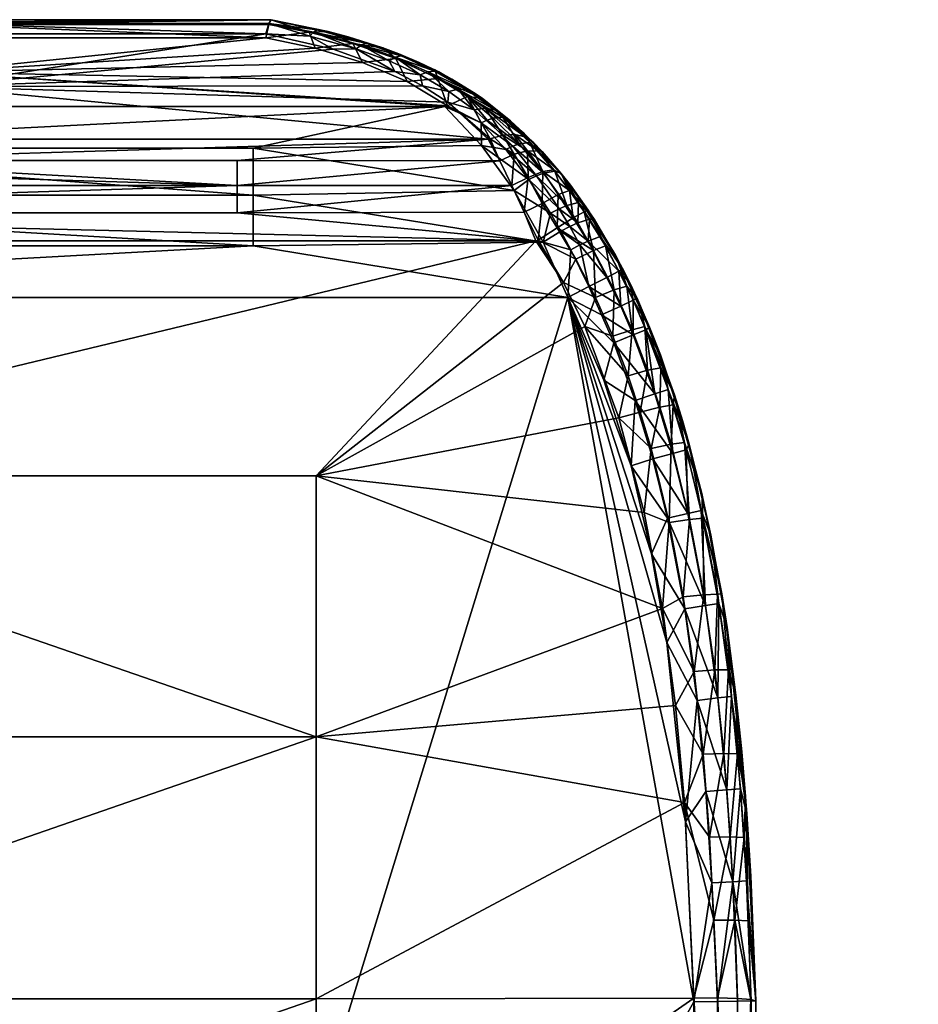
# Model space of a CAD drawing. Header units: metres. Extents: x -0.339 to 0.339, y -0.348 to 0.285.
# Tile 534 of 656: x -0.289 to -0.24, y 0.08 to 0.134. Entities that reach past the tile are written whole.
import ezdxf

# ---------------------------------------------------------------- set-up
doc = ezdxf.new("R2010")
doc.units = ezdxf.units.M
doc.header["$LTSCALE"] = 0.001
doc.header["$MEASUREMENT"] = 0

msp = doc.modelspace()

# ---------------------------------------------------------------- meshes
mesh = msp.add_polyface()
corners = [(-0.275832, 0.133233, 0.690712), (-0.311884, 0.133233, 0.690712), (-0.294162, 0.130332, 0.694219), (-0.311187, 0.126944, 0.678937), (-0.276529, 0.124346, 0.677665), (-0.324184, 0.124346, 0.677665), (-0.306855, 0.121559, 0.676889), (-0.276529, 0.121559, 0.676889), (-0.322631, 0.126264, 0.698757), (-0.322631, 0.124891, 0.699556), (-0.277416, 0.124891, 0.699556), (-0.312042, 0.133754, 0.685507), (-0.293858, 0.133753, 0.685506), (-0.311884, 0.133014, 0.684401), (-0.26598, 0.129232, 0.680629), (-0.321736, 0.129232, 0.680629), (-0.328516, 0.118726, 0.676634), (-0.312172, 0.134013, 0.688545), (-0.312038, 0.133811, 0.689698), (-0.293858, 0.133812, 0.689696), (-0.260974, 0.121843, 0.700271), (-0.324687, 0.123387, 0.700067), (-0.326742, 0.121843, 0.700271), (-0.312175, 0.134013, 0.686856), (-0.312175, 0.134013, 0.688487), (-0.293858, 0.134013, 0.687677), (-0.312172, 0.134013, 0.688545), (-0.315285, 0.133316, 0.689833), (-0.312038, 0.133811, 0.689698), (-0.315585, 0.132395, 0.691725), (-0.275832, 0.133014, 0.684401), (-0.311884, 0.133233, 0.690712), (-0.275832, 0.133233, 0.690712), (-0.318997, 0.131152, 0.693227), (-0.314859, 0.132969, 0.690944), (-0.311884, 0.133233, 0.690712), (-0.312042, 0.133754, 0.685507), (-0.314994, 0.133373, 0.685634), (-0.312173, 0.134013, 0.686809), (-0.312173, 0.134013, 0.686809), (-0.275543, 0.134013, 0.686809), (-0.312175, 0.134013, 0.688487), (-0.312175, 0.134013, 0.686856), (-0.315328, 0.133362, 0.686259), (-0.311884, 0.133014, 0.684401), (-0.314611, 0.132438, 0.683827), (-0.32053, 0.130363, 0.694181), (-0.315079, 0.133196, 0.690408), (-0.302079, 0.126264, 0.698757), (-0.312175, 0.134013, 0.688487), (-0.3164, 0.133078, 0.68952), (-0.312175, 0.134013, 0.686856), (-0.315328, 0.133362, 0.686259), (-0.312172, 0.134013, 0.688545), (-0.312173, 0.134013, 0.686809), (-0.275543, 0.134013, 0.686809), (-0.321736, 0.129232, 0.680629), (-0.321884, 0.129268, 0.680664), (-0.294138, 0.131123, 0.682515), (-0.311884, 0.133014, 0.684401), (-0.275832, 0.133014, 0.684401), (-0.314611, 0.132438, 0.683827), (-0.319704, 0.130592, 0.681986), (-0.31724, 0.131646, 0.683037), (-0.3219, 0.129475, 0.695255)]
mesh.append_faces([[corners[k] for k in face] for face in [(0, 1, 2, 2), (3, 4, 5, 5), (6, 5, 7, 7), (8, 9, 10, 10), (11, 12, 13, 13), (14, 3, 15, 15), (16, 6, 7, 7), (17, 18, 19, 19), (20, 21, 22, 22), (23, 24, 25, 25), (26, 27, 28, 28), (1, 29, 2, 2), (9, 21, 10, 10), (30, 13, 12, 12), (31, 32, 19, 19), (29, 33, 2, 2), (28, 34, 35, 35), (36, 37, 38, 38), (39, 40, 11, 11), (18, 31, 19, 19), (41, 42, 43, 43), (44, 45, 36, 36), (33, 46, 2, 2), (27, 47, 28, 28), (48, 8, 10, 10), (49, 50, 26, 26), (51, 38, 52, 52), (24, 53, 25, 25), (54, 23, 25, 25), (55, 54, 25, 25), (56, 57, 58, 58), (59, 60, 58, 58), (61, 59, 58, 58), (57, 62, 58, 58), (62, 63, 58, 58), (63, 61, 58, 58), (46, 64, 2, 2)]])
mesh = msp.add_polyface()
corners = [(-0.270518, 0.131661, 0.683052), (-0.268055, 0.130614, 0.682008), (-0.294138, 0.131123, 0.682515), (-0.275832, 0.133233, 0.690712), (-0.27341, 0.133102, 0.690784), (-0.275677, 0.133812, 0.689697), (-0.302079, 0.126264, 0.698757), (-0.277416, 0.124891, 0.699556), (-0.277416, 0.126264, 0.698757), (-0.328516, 0.118726, 0.676634), (-0.276529, 0.121559, 0.676889), (-0.259199, 0.118726, 0.676634), (-0.324687, 0.123387, 0.700067), (-0.260974, 0.121843, 0.700271), (-0.277416, 0.123387, 0.700067), (-0.312172, 0.134013, 0.688545), (-0.275544, 0.134013, 0.688545), (-0.293858, 0.134013, 0.687677), (-0.324117, 0.127431, 0.697725), (-0.263598, 0.127431, 0.697725), (-0.294162, 0.130332, 0.694219), (-0.324117, 0.127431, 0.697725), (-0.263598, 0.127431, 0.697725), (-0.324184, 0.124346, 0.677665), (-0.276529, 0.124346, 0.677665), (-0.312042, 0.133754, 0.685507), (-0.275543, 0.134013, 0.686809), (-0.293858, 0.133753, 0.685506), (-0.275544, 0.134013, 0.688545), (-0.312172, 0.134013, 0.688545), (-0.293858, 0.133812, 0.689696), (-0.272119, 0.132392, 0.691729), (-0.275832, 0.133233, 0.690712), (-0.265832, 0.129268, 0.680664), (-0.273204, 0.133331, 0.690249), (-0.275544, 0.134013, 0.688545), (-0.273011, 0.133456, 0.689674), (-0.272411, 0.133368, 0.686264), (-0.273445, 0.133327, 0.685103), (-0.275543, 0.134013, 0.686809), (-0.275832, 0.133014, 0.684401), (-0.27312, 0.132442, 0.683831), (-0.275674, 0.133753, 0.685505), (-0.275832, 0.133014, 0.684401), (-0.26598, 0.129232, 0.680629), (-0.275541, 0.134013, 0.686856), (-0.275541, 0.134013, 0.688487), (-0.275541, 0.134013, 0.688487), (-0.275541, 0.134013, 0.686856), (-0.275543, 0.134013, 0.686809), (-0.321736, 0.129232, 0.680629), (-0.275677, 0.133812, 0.689697), (-0.275832, 0.133233, 0.690712), (-0.275674, 0.133753, 0.685505), (-0.275832, 0.133014, 0.684401), (-0.268735, 0.13116, 0.693218), (-0.267202, 0.130372, 0.69417), (-0.276529, 0.126944, 0.678937), (-0.311187, 0.126944, 0.678937), (-0.26598, 0.129232, 0.680629)]
mesh.append_faces([[corners[k] for k in face] for face in [(0, 1, 2, 2), (3, 4, 5, 5), (6, 7, 8, 8), (9, 10, 11, 11), (12, 13, 14, 14), (15, 16, 17, 17), (18, 6, 19, 19), (20, 21, 22, 22), (10, 23, 24, 24), (25, 26, 27, 27), (19, 6, 8, 8), (28, 29, 30, 30), (31, 32, 20, 20), (12, 14, 7, 7), (33, 2, 1, 1), (4, 34, 5, 5), (35, 5, 36, 36), (37, 38, 39, 39), (40, 41, 2, 2), (41, 0, 2, 2), (42, 39, 38, 38), (43, 42, 38, 38), (33, 44, 2, 2), (45, 37, 39, 39), (46, 35, 36, 36), (16, 47, 17, 17), (48, 17, 47, 47), (48, 49, 17, 17), (50, 2, 44, 44), (28, 30, 51, 51), (52, 51, 30, 30), (26, 53, 27, 27), (54, 27, 53, 53), (55, 31, 20, 20), (56, 55, 20, 20), (57, 58, 59, 59), (57, 24, 58, 58)]])
mesh = msp.add_polyface()
corners = [(-0.271303, 0.133075, 0.689524), (-0.269297, 0.132434, 0.690211), (-0.269399, 0.13247, 0.685465), (-0.269399, 0.13247, 0.685465), (-0.271045, 0.132702, 0.684497), (-0.272411, 0.133368, 0.686264), (-0.273445, 0.133327, 0.685103), (-0.272411, 0.133368, 0.686264), (-0.275832, 0.133233, 0.690712), (-0.272119, 0.132392, 0.691729), (-0.27341, 0.133102, 0.690784), (-0.273011, 0.133456, 0.689674), (-0.27032, 0.132719, 0.690508), (-0.271303, 0.133075, 0.689524), (-0.27312, 0.132442, 0.683831), (-0.275832, 0.133014, 0.684401), (-0.275541, 0.134013, 0.688487), (-0.270861, 0.132405, 0.691621), (-0.270581, 0.132618, 0.691086), (-0.273204, 0.133331, 0.690249), (-0.294162, 0.130332, 0.694219), (-0.263598, 0.127431, 0.697725), (-0.26582, 0.129478, 0.695251), (-0.268735, 0.13116, 0.693218), (-0.275541, 0.134013, 0.688487), (-0.275541, 0.134013, 0.686856), (-0.270518, 0.131661, 0.683052), (-0.269297, 0.132434, 0.690211), (-0.268383, 0.132021, 0.691287), (-0.268676, 0.131875, 0.683702), (-0.275677, 0.133812, 0.689697), (-0.268706, 0.131947, 0.691868), (-0.269053, 0.131753, 0.692402), (-0.263956, 0.127095, 0.679029), (-0.262167, 0.124602, 0.677765), (-0.276529, 0.126944, 0.678937), (-0.276529, 0.124346, 0.677665), (-0.26057, 0.121772, 0.67693), (-0.276529, 0.121559, 0.676889), (-0.261619, 0.123417, 0.70006), (-0.262282, 0.124889, 0.699557), (-0.277416, 0.123387, 0.700067), (-0.277416, 0.124891, 0.699556), (-0.262953, 0.126243, 0.698772), (-0.277416, 0.126264, 0.698757), (-0.267202, 0.130372, 0.69417)]
mesh.append_faces([[corners[k] for k in face] for face in [(0, 1, 2, 2), (3, 4, 5, 5), (5, 4, 6, 6), (7, 0, 2, 2), (8, 9, 10, 10), (11, 12, 13, 13), (14, 6, 4, 4), (14, 15, 6, 6), (16, 11, 13, 13), (17, 18, 19, 19), (20, 21, 22, 22), (9, 23, 17, 17), (24, 0, 7, 7), (12, 19, 18, 18), (25, 24, 7, 7), (14, 4, 26, 26), (13, 12, 27, 27), (28, 27, 12, 12), (28, 12, 18, 18), (4, 3, 29, 29), (4, 29, 26, 26), (30, 19, 11, 11), (11, 19, 12, 12), (10, 17, 19, 19), (10, 9, 17, 17), (31, 18, 32, 32), (28, 18, 31, 31), (33, 34, 35, 35), (35, 34, 36, 36), (37, 38, 36, 36), (17, 23, 32, 32), (17, 32, 18, 18), (39, 40, 41, 41), (42, 43, 44, 44), (40, 43, 42, 42), (41, 40, 42, 42), (45, 20, 22, 22)]])
mesh = msp.add_polyface()
corners = [(-0.267344, 0.130974, 0.693333), (-0.269053, 0.131753, 0.692402), (-0.268735, 0.13116, 0.693218), (-0.266356, 0.130784, 0.682664), (-0.268676, 0.131875, 0.683702), (-0.266531, 0.131253, 0.684419), (-0.266526, 0.131174, 0.692214), (-0.268706, 0.131947, 0.691868), (-0.266917, 0.13114, 0.6928), (-0.269297, 0.132434, 0.690211), (-0.268383, 0.132021, 0.691287), (-0.267389, 0.131663, 0.691019), (-0.266314, 0.131141, 0.690211), (-0.264253, 0.129912, 0.690211), (-0.266314, 0.131141, 0.685059), (-0.263903, 0.129667, 0.683108), (-0.268055, 0.130614, 0.682008), (-0.270518, 0.131661, 0.683052), (-0.267202, 0.130372, 0.69417), (-0.264253, 0.129912, 0.685059), (-0.269399, 0.13247, 0.685465), (-0.268509, 0.132137, 0.690211), (-0.265832, 0.129268, 0.680664), (-0.269399, 0.13247, 0.685465), (-0.264782, 0.130172, 0.693292), (-0.265588, 0.130746, 0.691954), (-0.263932, 0.129688, 0.693008), (-0.269297, 0.132434, 0.690211), (-0.264738, 0.129793, 0.68173), (-0.265763, 0.130066, 0.694416), (-0.265249, 0.130193, 0.693884), (-0.265588, 0.130746, 0.691954), (-0.267389, 0.131663, 0.691019), (-0.263932, 0.129688, 0.693008), (-0.263903, 0.129667, 0.683108), (-0.266531, 0.131253, 0.684419)]
mesh.append_faces([[corners[k] for k in face] for face in [(0, 1, 2, 2), (3, 4, 5, 5), (6, 7, 8, 8), (9, 10, 11, 11), (12, 13, 14, 14), (15, 3, 5, 5), (3, 16, 4, 4), (16, 17, 4, 4), (18, 0, 2, 2), (13, 19, 14, 14), (10, 6, 11, 11), (0, 7, 1, 1), (20, 21, 14, 14), (22, 16, 3, 3), (0, 8, 7, 7), (5, 4, 23, 23), (10, 7, 6, 6), (12, 14, 21, 21), (24, 6, 8, 8), (24, 25, 6, 6), (25, 24, 26, 26), (11, 6, 25, 25), (20, 27, 21, 21), (28, 22, 3, 3), (15, 28, 3, 3), (29, 30, 8, 8), (24, 8, 30, 30), (31, 12, 32, 32), (12, 31, 13, 13), (0, 29, 8, 8), (0, 18, 29, 29), (33, 13, 31, 31), (12, 21, 32, 32), (32, 21, 27, 27), (34, 35, 19, 19), (20, 14, 35, 35), (35, 14, 19, 19)]])
mesh = msp.add_polyface()
corners = [(-0.263232, 0.129057, 0.69449), (-0.265249, 0.130193, 0.693884), (-0.263764, 0.129139, 0.69509), (-0.265832, 0.129268, 0.680664), (-0.264738, 0.129793, 0.68173), (-0.26397, 0.12833, 0.680029), (-0.26262, 0.126863, 0.67905), (-0.263956, 0.127095, 0.679029), (-0.262785, 0.127662, 0.69728), (-0.26436, 0.129056, 0.695619), (-0.26582, 0.129478, 0.695251), (-0.263489, 0.12745, 0.697702), (-0.262171, 0.126608, 0.698341), (-0.262785, 0.127662, 0.69728), (-0.263489, 0.12745, 0.697702), (-0.263932, 0.129688, 0.693008), (-0.262448, 0.128519, 0.694185), (-0.26598, 0.129232, 0.680629), (-0.263903, 0.129667, 0.683108), (-0.262787, 0.128646, 0.681498), (-0.263326, 0.128597, 0.680698), (-0.26364, 0.128489, 0.680341), (-0.262243, 0.127048, 0.679376), (-0.262356, 0.128439, 0.690211), (-0.264253, 0.129912, 0.685059), (-0.264253, 0.129912, 0.690211), (-0.261558, 0.127566, 0.696129), (-0.264782, 0.130172, 0.693292), (-0.265763, 0.130066, 0.694416), (-0.267202, 0.130372, 0.69417), (-0.263956, 0.127095, 0.679029), (-0.276529, 0.126944, 0.678937), (-0.26598, 0.129232, 0.680629), (-0.263932, 0.129688, 0.693008), (-0.262167, 0.124602, 0.677765), (-0.26057, 0.121772, 0.67693), (-0.276529, 0.124346, 0.677665), (-0.259199, 0.118726, 0.676634), (-0.276529, 0.121559, 0.676889), (-0.2659, 0.129239, 0.680636), (-0.263598, 0.127431, 0.697725), (-0.263489, 0.12745, 0.697702), (-0.26582, 0.129478, 0.695251), (-0.262356, 0.128439, 0.685059), (-0.263903, 0.129667, 0.683108), (-0.263598, 0.127431, 0.697725), (-0.262953, 0.126243, 0.698772), (-0.263541, 0.127436, 0.69772), (-0.262448, 0.128519, 0.694185), (-0.2659, 0.129239, 0.680636), (-0.26598, 0.129232, 0.680629), (-0.265832, 0.129268, 0.680664), (-0.261619, 0.123417, 0.70006), (-0.277416, 0.123387, 0.700067), (-0.260974, 0.121843, 0.700271), (-0.263541, 0.127436, 0.69772), (-0.263598, 0.127431, 0.697725), (-0.277416, 0.126264, 0.698757), (-0.262953, 0.126243, 0.698772)]
mesh.append_faces([[corners[k] for k in face] for face in [(0, 1, 2, 2), (3, 4, 5, 5), (5, 6, 7, 7), (8, 2, 9, 9), (10, 11, 9, 9), (12, 13, 14, 14), (15, 0, 16, 16), (17, 5, 7, 7), (18, 19, 4, 4), (19, 20, 4, 4), (9, 2, 1, 1), (4, 21, 5, 5), (21, 22, 5, 5), (23, 24, 25, 25), (26, 0, 2, 2), (8, 9, 11, 11), (27, 0, 15, 15), (27, 1, 0, 0), (10, 28, 29, 29), (30, 31, 32, 32), (4, 20, 21, 21), (23, 25, 33, 33), (34, 35, 36, 36), (37, 38, 35, 35), (10, 9, 28, 28), (28, 9, 1, 1), (17, 39, 5, 5), (40, 41, 42, 42), (43, 44, 24, 24), (45, 46, 47, 47), (48, 23, 33, 33), (39, 3, 5, 5), (14, 47, 46, 46), (49, 50, 51, 51), (52, 53, 54, 54), (55, 41, 40, 40), (56, 57, 58, 58)]])
mesh = msp.add_polyface()
corners = [(-0.262356, 0.128439, 0.685059), (-0.262356, 0.128439, 0.690211), (-0.260627, 0.126754, 0.69021), (-0.262787, 0.128646, 0.681498), (-0.261303, 0.127245, 0.680648), (-0.261889, 0.127176, 0.67976), (-0.260825, 0.126769, 0.696867), (-0.262127, 0.127702, 0.696744), (-0.26143, 0.126802, 0.697676), (-0.264253, 0.129912, 0.685059), (-0.262171, 0.126608, 0.698341), (-0.262785, 0.127662, 0.69728), (-0.259592, 0.125561, 0.680952), (-0.261629, 0.127774, 0.681928), (-0.261558, 0.127566, 0.696129), (-0.262448, 0.128519, 0.694185), (-0.263232, 0.129057, 0.69449), (-0.26262, 0.126863, 0.67905), (-0.26397, 0.12833, 0.680029), (-0.262243, 0.127048, 0.679376), (-0.263326, 0.128597, 0.680698), (-0.259969, 0.12575, 0.697493), (-0.259069, 0.124898, 0.69021), (-0.260627, 0.126754, 0.685059), (-0.260929, 0.12542, 0.678535), (-0.260538, 0.125573, 0.678943), (-0.261113, 0.127264, 0.695471), (-0.259571, 0.125536, 0.696502), (-0.263903, 0.129667, 0.683108), (-0.261395, 0.125329, 0.699174), (-0.261351, 0.12521, 0.678203), (-0.263956, 0.127095, 0.679029), (-0.263489, 0.12745, 0.697702), (-0.262953, 0.126243, 0.698772), (-0.259917, 0.125682, 0.679915), (-0.259592, 0.125561, 0.680952), (-0.261629, 0.127774, 0.681928), (-0.261113, 0.127264, 0.695471), (-0.262127, 0.127702, 0.696744), (-0.263764, 0.129139, 0.69509), (-0.262785, 0.127662, 0.69728), (-0.261558, 0.127566, 0.696129), (-0.263903, 0.129667, 0.683108), (-0.26364, 0.128489, 0.680341), (-0.259571, 0.125536, 0.696502), (-0.260627, 0.126754, 0.695355), (-0.261113, 0.127264, 0.695471), (-0.262448, 0.128519, 0.694185), (-0.259069, 0.124898, 0.695355)]
mesh.append_faces([[corners[k] for k in face] for face in [(0, 1, 2, 2), (3, 4, 5, 5), (6, 7, 8, 8), (0, 9, 1, 1), (10, 8, 11, 11), (12, 4, 13, 13), (14, 15, 16, 16), (3, 13, 4, 4), (17, 18, 19, 19), (3, 5, 20, 20), (6, 8, 21, 21), (22, 23, 2, 2), (17, 19, 24, 24), (5, 4, 25, 25), (0, 2, 23, 23), (26, 6, 27, 27), (28, 13, 3, 3), (10, 29, 8, 8), (17, 30, 31, 31), (10, 32, 33, 33), (34, 25, 4, 4), (7, 11, 8, 8), (35, 36, 23, 23), (37, 15, 14, 14), (38, 14, 39, 39), (38, 39, 40, 40), (41, 7, 6, 6), (26, 41, 6, 6), (42, 0, 36, 36), (0, 23, 36, 36), (43, 5, 19, 19), (5, 25, 19, 19), (44, 45, 46, 46), (46, 2, 1, 1), (43, 20, 5, 5), (47, 46, 1, 1), (45, 2, 46, 46), (45, 48, 2, 2)]])
mesh = msp.add_polyface()
corners = [(-0.259266, 0.123786, 0.678284), (-0.260538, 0.125573, 0.678943), (-0.259917, 0.125682, 0.679915), (-0.259592, 0.125561, 0.680952), (-0.259069, 0.124898, 0.685059), (-0.257761, 0.123036, 0.680281), (-0.262167, 0.124602, 0.677765), (-0.263956, 0.127095, 0.679029), (-0.261351, 0.12521, 0.678203), (-0.260825, 0.126769, 0.696867), (-0.259969, 0.12575, 0.697493), (-0.259571, 0.125536, 0.696502), (-0.258915, 0.123103, 0.699205), (-0.258315, 0.123438, 0.69813), (-0.259114, 0.124615, 0.697922), (-0.260588, 0.125665, 0.698442), (-0.261395, 0.125329, 0.699174), (-0.260618, 0.123896, 0.699747), (-0.259691, 0.123604, 0.677858), (-0.260929, 0.12542, 0.678535), (-0.260157, 0.123369, 0.677525), (-0.261619, 0.123417, 0.70006), (-0.262282, 0.124889, 0.699557), (-0.262171, 0.126608, 0.698341), (-0.262953, 0.126243, 0.698772), (-0.258621, 0.123953, 0.679332), (-0.259592, 0.125561, 0.680952), (-0.25974, 0.124383, 0.698983), (-0.25808, 0.12352, 0.696875), (-0.257761, 0.123036, 0.680281), (-0.260627, 0.126754, 0.695355), (-0.259571, 0.125536, 0.696502), (-0.259069, 0.124898, 0.695355), (-0.26262, 0.126863, 0.67905), (-0.26143, 0.126802, 0.697676), (-0.25808, 0.12352, 0.696875), (-0.261303, 0.127245, 0.680648), (-0.259069, 0.124898, 0.69021), (-0.260627, 0.126754, 0.69021), (-0.256466, 0.120834, 0.695355), (-0.260627, 0.126754, 0.685059), (-0.262243, 0.127048, 0.679376), (-0.258661, 0.122822, 0.678028)]
mesh.append_faces([[corners[k] for k in face] for face in [(0, 1, 2, 2), (3, 4, 5, 5), (6, 7, 8, 8), (9, 10, 11, 11), (12, 13, 14, 14), (15, 16, 17, 17), (18, 19, 0, 0), (20, 6, 8, 8), (18, 8, 19, 19), (21, 17, 16, 16), (22, 23, 24, 24), (0, 2, 25, 25), (2, 26, 25, 25), (27, 15, 17, 17), (27, 14, 15, 15), (28, 11, 14, 14), (29, 25, 26, 26), (13, 28, 14, 14), (30, 31, 32, 32), (23, 22, 16, 16), (21, 16, 22, 22), (33, 19, 8, 8), (34, 15, 10, 10), (34, 16, 15, 15), (35, 32, 31, 31), (27, 12, 14, 14), (2, 36, 26, 26), (10, 14, 11, 11), (10, 15, 14, 14), (37, 38, 32, 32), (39, 37, 32, 32), (4, 3, 40, 40), (20, 8, 18, 18), (0, 19, 1, 1), (19, 41, 1, 1), (42, 0, 25, 25), (4, 40, 37, 37)]])
mesh = msp.add_polyface()
corners = [(-0.257675, 0.118724, 0.700373), (-0.257795, 0.121302, 0.699391), (-0.258774, 0.120824, 0.700154), (-0.261619, 0.123417, 0.70006), (-0.260833, 0.121883, 0.700267), (-0.260618, 0.123896, 0.699747), (-0.259199, 0.118726, 0.676634), (-0.26057, 0.121772, 0.67693), (-0.259049, 0.121352, 0.677065), (-0.259446, 0.119551, 0.700514), (-0.258543, 0.121611, 0.677392), (-0.258042, 0.11932, 0.676893), (-0.260833, 0.121883, 0.700267), (-0.259691, 0.123604, 0.677858), (-0.258661, 0.122822, 0.678028), (-0.259103, 0.122624, 0.677594), (-0.258086, 0.121826, 0.67783), (-0.258006, 0.123027, 0.679109), (-0.262167, 0.124602, 0.677765), (-0.260157, 0.123369, 0.677525), (-0.259069, 0.124898, 0.685059), (-0.256466, 0.120834, 0.685059), (-0.257761, 0.123036, 0.680281), (-0.259589, 0.122376, 0.677264), (-0.25974, 0.124383, 0.698983), (-0.259796, 0.122559, 0.699953), (-0.256466, 0.120834, 0.695355), (-0.259069, 0.124898, 0.695355), (-0.25808, 0.12352, 0.696875), (-0.257761, 0.123036, 0.680281), (-0.258621, 0.123953, 0.679332), (-0.258915, 0.123103, 0.699205), (-0.258315, 0.123438, 0.69813), (-0.258915, 0.123103, 0.699205), (-0.259796, 0.122559, 0.699953), (-0.259266, 0.123786, 0.678284), (-0.257422, 0.122073, 0.678941), (-0.260974, 0.121843, 0.700271), (-0.260833, 0.121883, 0.700267), (-0.2609, 0.121852, 0.70027), (-0.259446, 0.119551, 0.700514), (-0.2609, 0.121852, 0.70027), (-0.260974, 0.121843, 0.700271), (-0.259199, 0.118726, 0.676634), (-0.259069, 0.124898, 0.69021)]
mesh.append_faces([[corners[k] for k in face] for face in [(0, 1, 2, 2), (3, 4, 5, 5), (6, 7, 8, 8), (0, 2, 9, 9), (10, 11, 8, 8), (12, 9, 2, 2), (13, 14, 15, 15), (16, 14, 17, 17), (6, 8, 11, 11), (18, 19, 7, 7), (20, 21, 22, 22), (19, 23, 7, 7), (19, 15, 23, 23), (24, 5, 25, 25), (25, 5, 4, 4), (26, 27, 28, 28), (29, 17, 30, 30), (14, 30, 17, 17), (14, 16, 15, 15), (31, 24, 25, 25), (19, 13, 15, 15), (32, 33, 1, 1), (34, 1, 33, 33), (10, 15, 16, 16), (10, 23, 15, 15), (7, 23, 8, 8), (10, 8, 23, 23), (13, 35, 14, 14), (34, 2, 1, 1), (34, 12, 2, 2), (36, 16, 17, 17), (37, 4, 3, 3), (38, 39, 40, 40), (37, 41, 4, 4), (39, 42, 40, 40), (43, 7, 6, 6), (20, 44, 26, 26)]])
mesh = msp.add_polyface()
corners = [(-0.258042, 0.11932, 0.676893), (-0.258543, 0.121611, 0.677392), (-0.257061, 0.119825, 0.67763), (-0.259069, 0.124898, 0.685059), (-0.256466, 0.120834, 0.695355), (-0.256466, 0.120834, 0.685059), (-0.257422, 0.122073, 0.678941), (-0.256405, 0.120162, 0.678733), (-0.258086, 0.121826, 0.67783), (-0.257127, 0.121563, 0.698269), (-0.257795, 0.121302, 0.699391), (-0.256656, 0.119135, 0.699611), (-0.25808, 0.12352, 0.696875), (-0.258315, 0.123438, 0.69813), (-0.256175, 0.12028, 0.680034), (-0.257761, 0.123036, 0.680281), (-0.256405, 0.120162, 0.678733), (-0.255609, 0.118565, 0.678783), (-0.256297, 0.11825, 0.67763), (-0.257675, 0.118724, 0.700373), (-0.256635, 0.121146, 0.6971), (-0.255782, 0.119492, 0.680034), (-0.255407, 0.118698, 0.680034), (-0.25661, 0.121101, 0.697104), (-0.255964, 0.11935, 0.698485), (-0.255358, 0.118591, 0.697342), (-0.256175, 0.12028, 0.680034), (-0.257761, 0.123036, 0.680281), (-0.256635, 0.121146, 0.6971), (-0.25808, 0.12352, 0.696875), (-0.25661, 0.121101, 0.697104), (-0.255358, 0.118591, 0.697342), (-0.255782, 0.119492, 0.680034), (-0.255407, 0.118698, 0.680034), (-0.258006, 0.123027, 0.679109), (-0.258042, 0.11932, 0.676893), (-0.257061, 0.119825, 0.67763), (-0.256175, 0.12028, 0.680034), (-0.255976, 0.119887, 0.680034), (-0.255976, 0.119887, 0.680034), (-0.256623, 0.121124, 0.697102), (-0.256623, 0.121124, 0.697102), (-0.256613, 0.121107, 0.697104), (-0.256617, 0.121112, 0.697103), (-0.256617, 0.121112, 0.697103), (-0.256613, 0.121107, 0.697104)]
mesh.append_faces([[corners[k] for k in face] for face in [(0, 1, 2, 2), (3, 4, 5, 5), (6, 7, 8, 8), (9, 10, 11, 11), (12, 13, 9, 9), (14, 6, 15, 15), (16, 17, 18, 18), (19, 11, 10, 10), (14, 7, 6, 6), (20, 12, 9, 9), (16, 21, 17, 17), (21, 22, 17, 17), (2, 8, 7, 7), (9, 13, 10, 10), (1, 8, 2, 2), (23, 24, 25, 25), (9, 24, 23, 23), (9, 11, 24, 24), (26, 27, 5, 5), (28, 4, 29, 29), (30, 31, 4, 4), (32, 5, 33, 33), (6, 34, 15, 15), (35, 36, 18, 18), (16, 18, 36, 36), (37, 38, 16, 16), (39, 26, 5, 5), (39, 5, 32, 32), (38, 21, 16, 16), (40, 20, 9, 9), (28, 41, 4, 4), (42, 43, 9, 9), (44, 45, 4, 4), (42, 9, 23, 23), (45, 30, 4, 4), (41, 44, 4, 4), (43, 40, 9, 9)]])
mesh = msp.add_polyface()
corners = [(-0.326742, 0.121843, 0.700271), (-0.314662, 0.108908, 0.701566), (-0.260974, 0.121843, 0.700271), (-0.330047, 0.118711, 0.700374), (-0.331066, 0.119121, 0.699612), (-0.331004, 0.116562, 0.700593), (-0.273062, 0.094528, 0.702785), (-0.253999, 0.101594, 0.702215), (-0.273062, 0.108908, 0.701566), (-0.329447, 0.117117, 0.700766), (-0.314662, 0.094528, 0.702785), (-0.333736, 0.101474, 0.702225), (-0.331327, 0.112056, 0.701268), (-0.332721, 0.106809, 0.701759), (-0.331541, 0.12028, 0.680034), (-0.331311, 0.120162, 0.678733), (-0.33282, 0.11692, 0.678783), (-0.33445, 0.096089, 0.702664), (-0.331758, 0.119337, 0.698487), (-0.332371, 0.118562, 0.697344), (-0.33276, 0.117095, 0.698704), (-0.329447, 0.117117, 0.700766), (-0.259446, 0.119551, 0.700514), (-0.330509, 0.114141, 0.676634), (-0.331053, 0.116195, 0.676873), (-0.328517, 0.118726, 0.676634), (-0.332051, 0.116917, 0.699832), (-0.33223, 0.113008, 0.676873), (-0.33212, 0.116633, 0.67763), (-0.332914, 0.114677, 0.700051), (-0.332718, 0.111696, 0.701071), (-0.331843, 0.114372, 0.700811), (-0.331327, 0.112056, 0.701268), (-0.330509, 0.114141, 0.676634), (-0.328516, 0.118726, 0.676634), (-0.334999, 0.089618, 0.676634), (-0.332012, 0.109369, 0.676634), (-0.330655, 0.119825, 0.67763), (-0.329674, 0.11932, 0.676893), (-0.328273, 0.119547, 0.700515), (-0.333205, 0.109754, 0.676873), (-0.328517, 0.118726, 0.676634)]
mesh.append_faces([[corners[k] for k in face] for face in [(0, 1, 2, 2), (3, 4, 5, 5), (6, 7, 8, 8), (3, 5, 9, 9), (10, 1, 11, 11), (12, 13, 1, 1), (14, 15, 16, 16), (17, 10, 11, 11), (18, 19, 20, 20), (0, 21, 1, 1), (22, 2, 8, 8), (23, 24, 25, 25), (18, 20, 26, 26), (23, 27, 24, 24), (28, 24, 27, 27), (29, 30, 31, 31), (32, 31, 30, 30), (28, 16, 15, 15), (9, 31, 32, 32), (21, 12, 1, 1), (33, 34, 35, 35), (36, 27, 23, 23), (37, 38, 28, 28), (13, 11, 1, 1), (18, 26, 4, 4), (26, 5, 4, 4), (39, 3, 9, 9), (28, 38, 24, 24), (38, 25, 24, 24), (1, 8, 2, 2), (1, 6, 8, 8), (26, 29, 31, 31), (36, 40, 27, 27), (10, 6, 1, 1), (9, 5, 31, 31), (26, 31, 5, 5), (41, 34, 33, 33)]])
mesh = msp.add_polyface()
corners = [(-0.255013, 0.106887, 0.701751), (-0.254626, 0.110406, 0.701193), (-0.256403, 0.112101, 0.701264), (-0.258042, 0.11932, 0.676893), (-0.257345, 0.11777, 0.676873), (-0.259199, 0.118726, 0.676634), (-0.254409, 0.113423, 0.67763), (-0.256673, 0.11622, 0.676873), (-0.255606, 0.116658, 0.67763), (-0.256466, 0.120834, 0.685059), (-0.256466, 0.120834, 0.695355), (-0.254465, 0.11649, 0.685059), (-0.255503, 0.113059, 0.676873), (-0.254532, 0.109832, 0.676873), (-0.255725, 0.109449, 0.676634), (-0.257221, 0.114179, 0.676634), (-0.254966, 0.117117, 0.698701), (-0.255964, 0.11935, 0.698485), (-0.255674, 0.11694, 0.69983), (-0.255358, 0.118591, 0.697342), (-0.255884, 0.114406, 0.700808), (-0.254814, 0.114713, 0.700047), (-0.256297, 0.11825, 0.67763), (-0.258274, 0.11713, 0.700765), (-0.256403, 0.112101, 0.701264), (-0.258274, 0.11713, 0.700765), (-0.273062, 0.108908, 0.701566), (-0.254595, 0.104619, 0.676634), (-0.253759, 0.09973, 0.676634), (-0.259199, 0.118726, 0.676634), (-0.256721, 0.116584, 0.700591), (-0.257221, 0.114179, 0.676634), (-0.255725, 0.109449, 0.676634), (-0.255609, 0.118565, 0.678783), (-0.257675, 0.118724, 0.700373), (-0.259446, 0.119551, 0.700514), (-0.259446, 0.119551, 0.700514), (-0.255219, 0.112417, 0.701001), (-0.255407, 0.118698, 0.680034), (-0.254465, 0.11649, 0.695355), (-0.256656, 0.119135, 0.699611), (-0.254906, 0.116946, 0.678783), (-0.255407, 0.118698, 0.680034), (-0.254707, 0.117089, 0.680034), (-0.259199, 0.118726, 0.676634)]
mesh.append_faces([[corners[k] for k in face] for face in [(0, 1, 2, 2), (3, 4, 5, 5), (6, 7, 8, 8), (9, 10, 11, 11), (12, 13, 14, 14), (15, 5, 7, 7), (16, 17, 18, 18), (16, 19, 17, 17), (20, 21, 18, 18), (4, 3, 22, 22), (2, 20, 23, 23), (24, 25, 26, 26), (27, 28, 29, 29), (20, 30, 23, 23), (20, 18, 30, 30), (15, 12, 14, 14), (31, 32, 29, 29), (32, 27, 29, 29), (4, 22, 8, 8), (33, 8, 22, 22), (23, 34, 35, 35), (36, 26, 25, 25), (1, 37, 2, 2), (38, 9, 11, 11), (12, 7, 6, 6), (12, 15, 7, 7), (39, 11, 10, 10), (40, 18, 17, 17), (40, 30, 18, 18), (41, 8, 33, 33), (34, 30, 40, 40), (34, 23, 30, 30), (42, 43, 33, 33), (20, 2, 37, 37), (4, 7, 5, 5), (4, 8, 7, 7), (44, 31, 29, 29)]])
mesh = msp.add_polyface()
corners = [(-0.255358, 0.118591, 0.697342), (-0.254966, 0.117117, 0.698701), (-0.253343, 0.113368, 0.697827), (-0.252903, 0.111954, 0.695355), (-0.251692, 0.10731, 0.695355), (-0.252903, 0.111954, 0.685059), (-0.254906, 0.116946, 0.678783), (-0.254409, 0.113423, 0.67763), (-0.255606, 0.116658, 0.67763), (-0.254094, 0.114857, 0.698916), (-0.253404, 0.112803, 0.699108), (-0.252689, 0.110333, 0.678783), (-0.253691, 0.113662, 0.678783), (-0.252529, 0.11065, 0.680034), (-0.254133, 0.112685, 0.700242), (-0.254707, 0.117089, 0.680034), (-0.255407, 0.118698, 0.680034), (-0.254465, 0.11649, 0.685059), (-0.25342, 0.110134, 0.67763), (-0.254107, 0.115559, 0.680034), (-0.253527, 0.110639, 0.700434), (-0.254626, 0.110406, 0.701193), (-0.255503, 0.113059, 0.676873), (-0.254532, 0.109832, 0.676873), (-0.253343, 0.113368, 0.697827), (-0.254465, 0.11649, 0.695355), (-0.255358, 0.118591, 0.697342), (-0.254107, 0.115559, 0.680034), (-0.255674, 0.11694, 0.69983), (-0.254814, 0.114713, 0.700047), (-0.256466, 0.120834, 0.695355), (-0.255219, 0.112417, 0.701001), (-0.252529, 0.11065, 0.680034), (-0.251692, 0.10731, 0.685059), (-0.251836, 0.107935, 0.698313), (-0.254707, 0.117089, 0.680034), (-0.255609, 0.118565, 0.678783), (-0.252792, 0.110735, 0.699298), (-0.255884, 0.114406, 0.700808)]
mesh.append_faces([[corners[k] for k in face] for face in [(0, 1, 2, 2), (3, 4, 5, 5), (6, 7, 8, 8), (2, 9, 10, 10), (11, 12, 13, 13), (14, 10, 9, 9), (15, 16, 17, 17), (11, 18, 12, 12), (13, 12, 19, 19), (14, 20, 10, 10), (21, 20, 14, 14), (22, 18, 23, 23), (3, 5, 17, 17), (24, 25, 26, 26), (5, 27, 17, 17), (1, 28, 29, 29), (6, 19, 12, 12), (6, 12, 7, 7), (30, 26, 25, 25), (21, 14, 31, 31), (27, 5, 32, 32), (5, 33, 32, 32), (22, 7, 18, 18), (12, 18, 7, 7), (1, 29, 9, 9), (1, 9, 2, 2), (3, 17, 25, 25), (34, 3, 24, 24), (3, 25, 24, 24), (19, 6, 35, 35), (6, 36, 35, 35), (2, 10, 37, 37), (20, 37, 10, 10), (29, 14, 9, 9), (29, 31, 14, 14), (27, 15, 17, 17), (38, 31, 29, 29)]])
mesh = msp.add_polyface()
corners = [(-0.252262, 0.079954, 0.676634), (-0.252262, -0.000063, 0.676634), (-0.293862, 0.005888, 0.676634), (-0.252262, 0.040014, 0.705306), (-0.252262, 0.060095, 0.704763), (-0.273062, 0.051237, 0.705058), (-0.314662, 0.007836, 0.705243), (-0.273062, 0.022306, 0.705414), (-0.314662, 0.022306, 0.705414), (-0.251011, 0.009876, 0.705042), (-0.251011, 0.0149, 0.705117), (-0.252262, 0.019925, 0.705401), (-0.335462, 0.079628, 0.676634), (-0.328516, 0.118726, 0.676634), (-0.259199, 0.118726, 0.676634), (-0.251011, 0.029975, 0.705171), (-0.252262, 0.040014, 0.705306), (-0.249858, 0.009889, 0.704285), (-0.251011, 0.040014, 0.705068), (-0.251011, 0.050074, 0.704851), (-0.249858, 0.040006, 0.704311), (-0.252262, -0.000063, 0.676634), (-0.251011, 0.05998, 0.676873), (-0.251011, 0.029951, 0.676873), (-0.252262, 0.079954, 0.676634), (-0.273062, 0.036774, 0.705352), (-0.314662, 0.036774, 0.705352), (-0.314662, 0.051237, 0.705058), (-0.252262, -0.000161, 0.705048), (-0.252262, 0.060095, 0.704763), (-0.251011, 0.019927, 0.705163), (-0.249858, 0.029971, 0.704414), (-0.249858, 0.050054, 0.704095), (-0.251011, 0.060094, 0.704524), (-0.273062, 0.065687, 0.704532), (-0.273062, 0.007836, 0.705243), (-0.252262, 0.019925, 0.705401), (-0.249858, 0.019932, 0.704406), (-0.251011, 0.007364, 0.704994), (-0.249858, 0.007379, 0.704238), (-0.335462, 0.020593, 0.705406), (-0.251011, 0.024946, 0.676873), (-0.251011, 0.019941, 0.676873), (-0.251011, 0.009932, 0.676873), (-0.251011, 0.014936, 0.676873)]
mesh.append_faces([[corners[k] for k in face] for face in [(0, 1, 2, 2), (3, 4, 5, 5), (6, 7, 8, 8), (9, 10, 11, 11), (12, 13, 2, 2), (14, 0, 2, 2), (11, 15, 16, 16), (9, 17, 10, 10), (16, 18, 19, 19), (18, 20, 19, 19), (21, 22, 23, 23), (24, 22, 21, 21), (25, 8, 7, 7), (25, 26, 8, 8), (25, 27, 26, 26), (28, 9, 11, 11), (16, 19, 29, 29), (11, 30, 15, 15), (31, 15, 30, 30), (19, 32, 33, 33), (16, 15, 18, 18), (31, 18, 15, 15), (34, 27, 5, 5), (25, 5, 27, 27), (6, 35, 7, 7), (25, 3, 5, 5), (3, 25, 36, 36), (35, 36, 7, 7), (25, 7, 36, 36), (37, 30, 10, 10), (30, 11, 10, 10), (38, 39, 9, 9), (26, 40, 8, 8), (41, 42, 21, 21), (43, 21, 44, 44), (41, 21, 23, 23), (44, 21, 42, 42)]])
mesh = msp.add_polyface()
corners = [(-0.259199, 0.118726, 0.676634), (-0.293862, 0.005888, 0.676634), (-0.328516, 0.118726, 0.676634), (-0.251764, 0.093577, 0.70262), (-0.251409, 0.089014, 0.702953), (-0.250619, 0.093624, 0.701863), (-0.249858, 0.060073, 0.703767), (-0.25096, 0.080162, 0.703511), (-0.251011, 0.060094, 0.704524), (-0.253759, 0.09973, 0.676634), (-0.252087, 0.096545, 0.676873), (-0.252733, 0.089862, 0.676634), (-0.252262, 0.08016, 0.703771), (-0.252262, 0.060095, 0.704763), (-0.252262, 0.079954, 0.676634), (-0.25127, 0.086499, 0.676873), (-0.250958, 0.079972, 0.676894), (-0.314662, 0.065687, 0.704532), (-0.273062, 0.080119, 0.703774), (-0.314662, 0.080119, 0.703774), (-0.252793, 0.090916, 0.703055), (-0.250118, 0.086561, 0.67763), (-0.251603, 0.091519, 0.676873), (-0.250454, 0.091611, 0.67763), (-0.252262, 0.08016, 0.703771), (-0.251162, 0.084446, 0.703263), (-0.273062, 0.094528, 0.702785), (-0.314662, 0.094528, 0.702785), (-0.33494, 0.090685, 0.703071), (-0.25096, 0.080162, 0.703511), (-0.250012, 0.084447, 0.702506), (-0.252793, 0.090916, 0.703055), (-0.252262, 0.08016, 0.703771), (-0.273062, 0.065687, 0.704532), (-0.252262, 0.060095, 0.704763), (-0.273062, 0.051237, 0.705058), (-0.253285, 0.096268, 0.70265), (-0.253285, 0.096268, 0.70265), (-0.251011, 0.050074, 0.704851), (-0.250261, 0.089036, 0.702196), (-0.250941, 0.096676, 0.67763), (-0.314662, 0.051237, 0.705058), (-0.250958, 0.079972, 0.676894), (-0.251011, 0.05998, 0.676873), (-0.252262, 0.079954, 0.676634)]
mesh.append_faces([[corners[k] for k in face] for face in [(0, 1, 2, 2), (3, 4, 5, 5), (6, 7, 8, 8), (9, 10, 11, 11), (12, 13, 8, 8), (14, 15, 16, 16), (17, 18, 19, 19), (3, 20, 4, 4), (21, 22, 23, 23), (7, 12, 8, 8), (24, 25, 20, 20), (15, 21, 16, 16), (26, 19, 18, 18), (27, 28, 19, 19), (14, 11, 15, 15), (25, 29, 30, 30), (24, 29, 25, 25), (26, 18, 31, 31), (32, 33, 34, 34), (33, 35, 34, 34), (36, 20, 3, 3), (37, 26, 31, 31), (13, 38, 8, 8), (39, 5, 4, 4), (10, 40, 23, 23), (10, 22, 11, 11), (10, 23, 22, 22), (17, 33, 18, 18), (17, 41, 33, 33), (27, 19, 26, 26), (15, 22, 21, 21), (15, 11, 22, 22), (25, 4, 20, 20), (25, 39, 4, 4), (42, 43, 44, 44), (32, 31, 18, 18), (33, 32, 18, 18)]])
mesh = msp.add_polyface()
corners = [(-0.249427, 0.091246, 0.699641), (-0.249636, 0.093719, 0.695355), (-0.249958, 0.096839, 0.699225), (-0.249356, 0.0903, 0.680034), (-0.250189, 0.096761, 0.678783), (-0.250443, 0.100555, 0.680034), (-0.250733, 0.102405, 0.698781), (-0.250362, 0.098222, 0.700363), (-0.249958, 0.096839, 0.699225), (-0.250969, 0.102389, 0.700025), (-0.251764, 0.093577, 0.70262), (-0.250619, 0.093624, 0.701863), (-0.251115, 0.09822, 0.701507), (-0.252087, 0.096545, 0.676873), (-0.253759, 0.09973, 0.676634), (-0.252774, 0.101575, 0.676873), (-0.250941, 0.096676, 0.67763), (-0.251636, 0.101759, 0.67763), (-0.250889, 0.101879, 0.678783), (-0.253285, 0.096268, 0.70265), (-0.252254, 0.098138, 0.702264), (-0.253999, 0.101594, 0.702215), (-0.250442, 0.10055, 0.695355), (-0.250442, 0.10055, 0.685059), (-0.251864, 0.106988, 0.678783), (-0.251719, 0.102362, 0.701167), (-0.25251, 0.106507, 0.700809), (-0.252849, 0.102239, 0.701925), (-0.252733, 0.089862, 0.676634), (-0.252262, 0.079954, 0.676634), (-0.259199, 0.118726, 0.676634), (-0.251331, 0.105635, 0.680034), (-0.254595, 0.104619, 0.676634), (-0.251766, 0.106565, 0.69967), (-0.253285, 0.096268, 0.70265), (-0.253999, 0.101594, 0.702215), (-0.273062, 0.094528, 0.702785), (-0.253728, 0.106573, 0.676873), (-0.249864, 0.093607, 0.700717), (-0.249636, 0.093719, 0.685059), (-0.250733, 0.102405, 0.698781), (-0.251692, 0.10731, 0.695355), (-0.251331, 0.105635, 0.680034), (-0.250443, 0.100555, 0.680034)]
mesh.append_faces([[corners[k] for k in face] for face in [(0, 1, 2, 2), (3, 4, 5, 5), (6, 7, 8, 8), (9, 7, 6, 6), (10, 11, 12, 12), (13, 14, 15, 15), (16, 15, 17, 17), (16, 17, 18, 18), (19, 20, 21, 21), (9, 12, 7, 7), (22, 1, 23, 23), (13, 15, 16, 16), (12, 11, 7, 7), (24, 18, 17, 17), (25, 26, 27, 27), (20, 27, 21, 21), (20, 25, 27, 27), (28, 29, 30, 30), (5, 4, 18, 18), (16, 18, 4, 4), (5, 18, 31, 31), (22, 2, 1, 1), (14, 32, 15, 15), (33, 25, 9, 9), (34, 35, 36, 36), (37, 17, 15, 15), (38, 7, 11, 11), (38, 8, 7, 7), (20, 12, 25, 25), (9, 25, 12, 12), (1, 39, 23, 23), (2, 22, 40, 40), (22, 41, 40, 40), (20, 10, 12, 12), (20, 19, 10, 10), (42, 23, 43, 43), (23, 39, 43, 43)]])
mesh = msp.add_polyface()
corners = [(-0.251331, 0.105635, 0.680034), (-0.252529, 0.11065, 0.680034), (-0.251692, 0.10731, 0.685059), (-0.255013, 0.106887, 0.701751), (-0.256403, 0.112101, 0.701264), (-0.273062, 0.108908, 0.701566), (-0.254626, 0.110406, 0.701193), (-0.253627, 0.106334, 0.701567), (-0.253527, 0.110639, 0.700434), (-0.255725, 0.109449, 0.676634), (-0.253728, 0.106573, 0.676873), (-0.254595, 0.104619, 0.676634), (-0.255013, 0.106887, 0.701751), (-0.251331, 0.105635, 0.680034), (-0.251864, 0.106988, 0.678783), (-0.252529, 0.11065, 0.680034), (-0.250889, 0.101879, 0.678783), (-0.250442, 0.10055, 0.695355), (-0.250442, 0.10055, 0.685059), (-0.251692, 0.10731, 0.690209), (-0.253343, 0.113368, 0.697827), (-0.252792, 0.110735, 0.699298), (-0.251836, 0.107935, 0.698313), (-0.252603, 0.106824, 0.67763), (-0.25342, 0.110134, 0.67763), (-0.252689, 0.110333, 0.678783), (-0.254532, 0.109832, 0.676873), (-0.251766, 0.106565, 0.69967), (-0.25251, 0.106507, 0.700809), (-0.251719, 0.102362, 0.701167), (-0.253759, 0.09973, 0.676634), (-0.252733, 0.089862, 0.676634), (-0.259199, 0.118726, 0.676634), (-0.250733, 0.102405, 0.698781), (-0.253999, 0.101594, 0.702215), (-0.253999, 0.101594, 0.702215), (-0.250969, 0.102389, 0.700025), (-0.251636, 0.101759, 0.67763), (-0.252774, 0.101575, 0.676873), (-0.251692, 0.10731, 0.695355), (-0.252903, 0.111954, 0.685059), (-0.252849, 0.102239, 0.701925), (-0.252903, 0.111954, 0.695355), (-0.251836, 0.107935, 0.698313), (-0.250733, 0.102405, 0.698781)]
mesh.append_faces([[corners[k] for k in face] for face in [(0, 1, 2, 2), (3, 4, 5, 5), (6, 7, 8, 8), (9, 10, 11, 11), (6, 12, 7, 7), (13, 14, 15, 15), (14, 13, 16, 16), (17, 18, 19, 19), (20, 21, 22, 22), (23, 24, 25, 25), (23, 26, 24, 24), (27, 28, 29, 29), (27, 21, 28, 28), (27, 22, 21, 21), (30, 31, 32, 32), (22, 27, 33, 33), (18, 0, 2, 2), (12, 34, 7, 7), (35, 3, 5, 5), (27, 36, 33, 33), (10, 23, 37, 37), (14, 37, 23, 23), (28, 21, 8, 8), (7, 28, 8, 8), (10, 38, 11, 11), (14, 25, 15, 15), (14, 23, 25, 25), (17, 19, 39, 39), (39, 19, 40, 40), (7, 41, 28, 28), (34, 41, 7, 7), (10, 26, 23, 23), (10, 9, 26, 26), (42, 43, 39, 39), (44, 39, 43, 43), (40, 19, 2, 2), (18, 2, 19, 19)]])
mesh = msp.add_polyface()
corners = [(-0.251162, 0.084446, 0.703263), (-0.250012, 0.084447, 0.702506), (-0.250261, 0.089036, 0.702196), (-0.2497, 0.091671, 0.678783), (-0.250454, 0.091611, 0.67763), (-0.250189, 0.096761, 0.678783), (-0.249859, 0.080132, 0.702777), (-0.249858, 0.060073, 0.703767), (-0.249123, 0.080075, 0.701678), (-0.249864, 0.093607, 0.700717), (-0.249505, 0.089004, 0.701049), (-0.249427, 0.091246, 0.699641), (-0.250118, 0.086561, 0.67763), (-0.249101, 0.060036, 0.702615), (-0.249356, 0.0903, 0.680034), (-0.248862, 0.08, 0.680034), (-0.249121, 0.079997, 0.678733), (-0.249363, 0.086601, 0.678783), (-0.248862, 0.08, 0.70038), (-0.249255, 0.084404, 0.701358), (-0.25096, 0.080162, 0.703511), (-0.249123, 0.080075, 0.701678), (-0.249138, 0.086864, 0.685059), (-0.249636, 0.093719, 0.685059), (-0.249138, 0.086864, 0.695355), (-0.249356, 0.0903, 0.680034), (-0.250443, 0.100555, 0.680034), (-0.248862, 0.08, 0.70038), (-0.249427, 0.091246, 0.699641), (-0.249636, 0.093719, 0.695355), (-0.249958, 0.096839, 0.699225), (-0.249857, 0.079987, 0.677631), (-0.250958, 0.079972, 0.676894), (-0.250619, 0.093624, 0.701863), (-0.250941, 0.096676, 0.67763), (-0.25096, 0.080162, 0.703511), (-0.249859, 0.080132, 0.702777), (-0.251011, 0.05998, 0.676873), (-0.250958, 0.079972, 0.676894), (-0.249858, 0.05998, 0.67763), (-0.249121, 0.079997, 0.678733), (-0.249101, 0.05998, 0.678783), (-0.249857, 0.079987, 0.677631)]
mesh.append_faces([[corners[k] for k in face] for face in [(0, 1, 2, 2), (3, 4, 5, 5), (6, 7, 8, 8), (9, 10, 11, 11), (12, 4, 3, 3), (7, 13, 8, 8), (3, 5, 14, 14), (15, 16, 17, 17), (18, 11, 19, 19), (9, 2, 10, 10), (10, 2, 1, 1), (15, 17, 14, 14), (17, 16, 12, 12), (6, 20, 7, 7), (21, 19, 1, 1), (18, 19, 21, 21), (22, 23, 24, 24), (25, 26, 23, 23), (27, 24, 28, 28), (24, 29, 28, 28), (30, 9, 11, 11), (16, 31, 12, 12), (12, 31, 32, 32), (17, 3, 14, 14), (17, 12, 3, 3), (24, 23, 29, 29), (9, 33, 2, 2), (34, 5, 4, 4), (35, 36, 1, 1), (36, 21, 1, 1), (10, 1, 19, 19), (10, 19, 11, 11), (22, 25, 23, 23), (37, 38, 39, 39), (40, 41, 39, 39), (42, 40, 39, 39), (38, 42, 39, 39)]])
mesh = msp.add_polyface()
corners = [(-0.248862, 0.059996, 0.701364), (-0.249101, 0.050023, 0.702942), (-0.248862, 0.039975, 0.701907), (-0.248862, 0.039975, 0.701907), (-0.248862, 0.019947, 0.702002), (-0.248862, -0.000078, 0.680034), (-0.248862, 0.08, 0.680034), (-0.248862, 0.08, 0.700375), (-0.249138, 0.086864, 0.685059), (-0.249138, 0.086864, 0.695355), (-0.248862, 0.08, 0.680034), (-0.248862, -0.000078, 0.70165), (-0.249066, -0.013878, 0.701149), (-0.248862, -0.000078, 0.680034), (-0.249101, 0.039991, 0.703158), (-0.249101, 0.029966, 0.703262), (-0.248862, 0.019947, 0.702002), (-0.249101, 0.009909, 0.703133), (-0.248862, -0.000078, 0.701649), (-0.248862, 0.059996, 0.701364), (-0.248862, -0.000078, 0.680034), (-0.249101, 0.014936, 0.678783), (-0.249101, 0.029951, 0.678783), (-0.248862, 0.08, 0.680034), (-0.248862, -0.000078, 0.70165), (-0.249189, -0.007488, 0.702659), (-0.249066, -0.013878, 0.701149), (-0.248862, 0.08, 0.70038), (-0.249123, 0.080075, 0.701678), (-0.249101, 0.060036, 0.702615), (-0.248862, 0.08, 0.700375), (-0.249101, 0.014922, 0.703207), (-0.248862, -0.000078, 0.680034), (-0.249203, -0.008375, 0.678783), (-0.249121, -0.000077, 0.678733), (-0.248862, -0.000078, 0.701649), (-0.248862, -0.000078, 0.70165), (-0.249101, 0.002391, 0.702969), (-0.249121, -0.000114, 0.702951), (-0.249121, -0.000114, 0.702951), (-0.249101, 0.019939, 0.703253), (-0.249356, 0.0903, 0.680034), (-0.249177, -0.018511, 0.690835), (-0.249101, 0.049971, 0.678783), (-0.249101, 0.007429, 0.678783), (-0.249101, 0.002424, 0.678783), (-0.249101, 0.007403, 0.703085), (-0.249101, 0.004897, 0.703031), (-0.249101, 0.05998, 0.678783), (-0.249121, 0.079997, 0.678733), (-0.249121, -0.000077, 0.678733), (-0.248862, 0.08, 0.70038)]
mesh.append_faces([[corners[k] for k in face] for face in [(0, 1, 2, 2), (3, 4, 5, 5), (6, 7, 5, 5), (8, 9, 10, 10), (11, 12, 13, 13), (2, 14, 15, 15), (16, 17, 18, 18), (7, 19, 5, 5), (20, 21, 22, 22), (20, 22, 23, 23), (24, 25, 26, 26), (27, 28, 29, 29), (30, 10, 9, 9), (17, 16, 31, 31), (32, 33, 34, 34), (2, 15, 16, 16), (0, 27, 29, 29), (4, 35, 5, 5), (36, 37, 38, 38), (0, 29, 1, 1), (24, 39, 25, 25), (15, 40, 16, 16), (41, 8, 10, 10), (42, 13, 12, 12), (1, 14, 2, 2), (22, 43, 23, 23), (20, 44, 21, 21), (45, 44, 20, 20), (18, 46, 47, 47), (23, 48, 49, 49), (31, 16, 40, 40), (50, 45, 20, 20), (18, 47, 37, 37), (17, 46, 18, 18), (51, 30, 9, 9), (36, 18, 37, 37), (23, 43, 48, 48)]])
mesh = msp.add_polyface()
corners = [(0.248862, -0.005078, 0.680034), (0.248862, -0.005078, 0.701649), (0.248862, 0.075, 0.680034), (0.248862, 0.014947, 0.702002), (0.248862, 0.034975, 0.701907), (0.248862, 0.014947, 0.702002), (0.249101, 0.024966, 0.703262), (0.248862, 0.034975, 0.701907), (0.248862, 0.075, 0.680034), (0.249363, 0.081601, 0.678783), (0.249121, 0.074997, 0.678733), (0.248862, -0.005078, 0.680034), (0.249066, -0.018878, 0.701149), (0.248862, -0.005078, 0.70165), (0.249101, 0.034995, 0.703158), (0.249101, 0.045023, 0.702942), (0.248862, 0.054996, 0.701364), (0.249101, 0.065065, 0.702175), (0.248862, 0.075, 0.700375), (0.248862, 0.054996, 0.701364), (0.248862, 0.075, 0.680034), (0.249101, 0.014941, 0.678783), (0.248862, -0.005078, 0.680034), (0.249101, 0.05498, 0.678783), (0.249121, -0.005114, 0.702951), (0.249101, 0.014938, 0.703253), (0.248862, -0.005078, 0.70165), (0.248862, 0.075, 0.680034), (0.248862, 0.075, 0.700375), (0.249138, 0.081864, 0.690207), (0.249101, 0.060057, 0.702409), (0.248862, 0.075, 0.700375), (-0.248862, 0.059996, 0.701364), (-0.248862, 0.039975, 0.701907), (-0.248862, -0.000078, 0.680034), (0.248862, -0.005078, 0.70165), (0.249066, -0.018878, 0.701149), (0.249121, -0.005114, 0.702951), (0.248862, 0.075, 0.70038), (0.249101, 0.072574, 0.701772), (0.249123, 0.075075, 0.701678), (0.248862, -0.005078, 0.680034), (0.249121, -0.005077, 0.678733), (0.249203, -0.013375, 0.678783), (0.249101, 0.055045, 0.702615), (0.249177, -0.023511, 0.690839), (0.249101, -0.002576, 0.678783), (0.249101, 0.070071, 0.701914), (0.249121, -0.005077, 0.678733), (0.249121, 0.074997, 0.678733), (0.249101, 0.067568, 0.702048), (-0.248862, 0.08, 0.700375), (-0.248862, 0.08, 0.70038), (-0.248862, 0.059996, 0.701364), (0.248862, -0.005078, 0.701649), (0.248862, -0.005078, 0.701649), (0.248862, 0.075, 0.70038)]
mesh.append_faces([[corners[k] for k in face] for face in [(0, 1, 2, 2), (3, 4, 2, 2), (5, 6, 7, 7), (8, 9, 10, 10), (11, 12, 13, 13), (7, 14, 15, 15), (16, 17, 18, 18), (19, 2, 4, 4), (20, 21, 22, 22), (23, 21, 20, 20), (24, 25, 26, 26), (27, 28, 29, 29), (17, 16, 30, 30), (7, 15, 16, 16), (25, 5, 26, 26), (1, 3, 2, 2), (19, 31, 2, 2), (32, 33, 34, 34), (35, 36, 37, 37), (38, 39, 40, 40), (41, 42, 43, 43), (25, 6, 5, 5), (15, 44, 16, 16), (45, 12, 11, 11), (22, 21, 46, 46), (7, 6, 14, 14), (18, 47, 39, 39), (22, 46, 48, 48), (16, 44, 30, 30), (49, 23, 20, 20), (17, 50, 18, 18), (18, 50, 47, 47), (51, 52, 53, 53), (38, 18, 39, 39), (54, 11, 13, 13), (5, 55, 26, 26), (28, 56, 29, 29)]])

doc.saveas('drawing.dxf')
